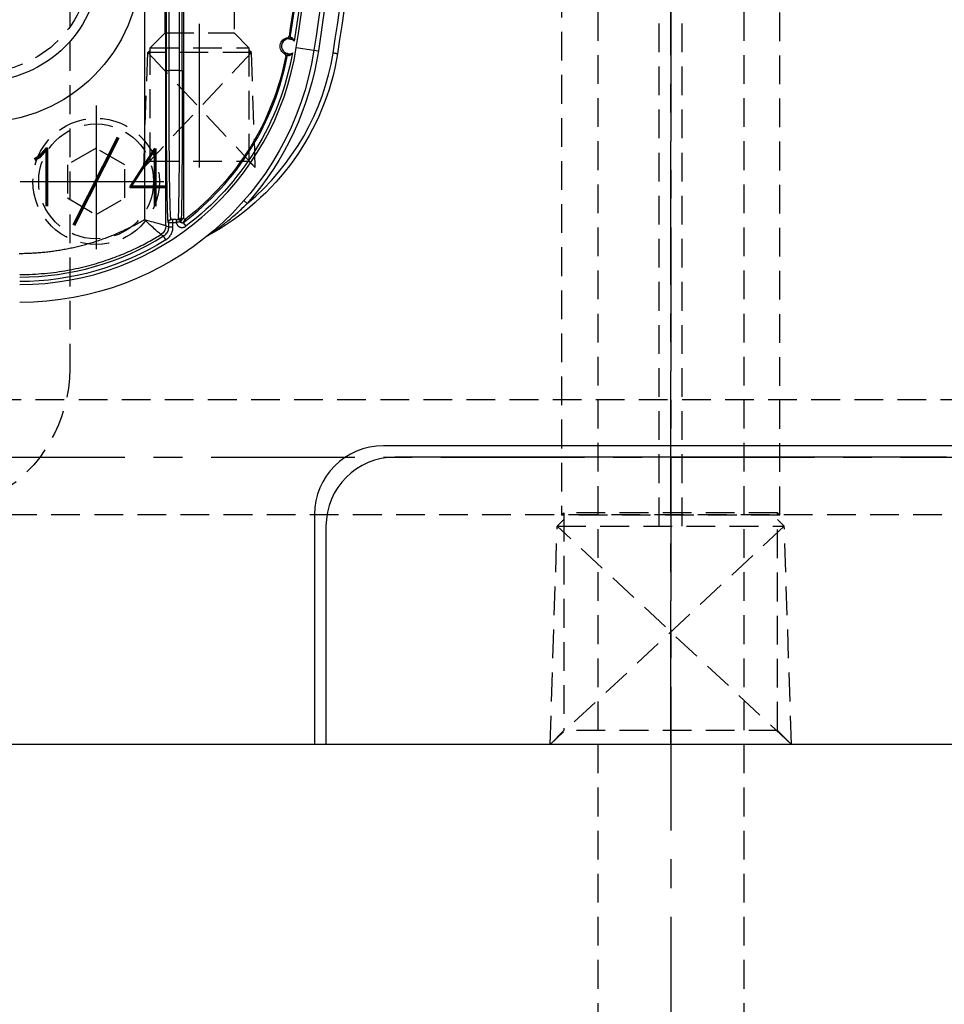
# Model space of a CAD drawing. Extents: x 2651 to 7771, y -1163 to 1075.
# Tile 294 of 490: x 5149 to 5229, y -35 to 51. Entities that reach past the tile are written whole.
import ezdxf
from ezdxf.enums import TextEntityAlignment as Align

# ---------------------------------------------------------------- set-up
doc = ezdxf.new("R2010")
doc.units = 0
doc.header["$LTSCALE"] = 10
for name, pattern in [('CENTER', [2, 1.25, -0.25, 0.25, -0.25]), ('CNSCEN', [17, 15, -1, 0, -1]), ('CNSHID', [4, 3, -1]), ('HIDDEN', [0.375, 0.25, -0.125])]:
    doc.linetypes.add(name, pattern=pattern)
doc.layers.get('0').update_dxf_attribs({"linetype": 'CONTINUOUS'})
doc.layers.get('Defpoints').update_dxf_attribs({"linetype": 'CONTINUOUS'})
for name, color, linetype in [('1', 7, 'CONTINUOUS'), ('9', 3, 'CONTINUOUS'), ('97', 7, 'CONTINUOUS'), ('CEN', 1, 'CENTER'), ('COOL', 150, 'HIDDEN'), ('DIM', 3, 'CONTINUOUS'), ('HIDDEN', 6, 'HIDDEN'), ('TEXT', 4, 'CONTINUOUS'), ('WL1-HL', 4, 'CNSHID'), ('WOR1-CL', 1, 'CNSCEN'), ('WOR1-DL', 7, 'CONTINUOUS')]:
    doc.layers.add(name, color=color, linetype=linetype)
doc.styles.add('china', font='txt')
doc.styles.get("Standard").update_dxf_attribs({"font": 'romans.shx'})
doc.dimstyles.new('MM& INCH5', dxfattribs={"dimtxt": 5, "dimasz": 2.5, "dimexe": 1, "dimexo": 0.5, "dimtad": 0, "dimrnd": 1.38778e-17, "dimzin": 9, "dimdsep": 46, "dimtxsty": 'Standard', "dimblk": 'CLOSED', "dimcen": 0, "dimclrd": 3, "dimclre": 3, "dimclrt": 3, "dimazin": 2, "dimtfac": 0.75, "dimtofl": 0, "dimtmove": 0, "dimatfit": 3, "dimfxl": 0, "dimtolj": 1, "dimarcsym": 0})

# ---------------------------------------------------------------- blocks, each defined once
blk = doc.blocks.new('DFSF')
at = {"layer": '1', "color": 252, "linetype": 'Continuous'}
for p, q in [((1248.699, 575.071), (1248.905, 574.741)), ((1247.215, 573.589), (1246.982, 573.9)), ((1248.088, 573.563), (1247.805, 573.563)), ((1247.805, 573.304), (1247.805, 573.563)), ((1248.088, 573.971), (1248.088, 573.563)), ((1248.088, 573.971), (1248.477, 573.971)), ((1248.477, 573.563), (1248.088, 573.563)), ((1248.088, 573.563), (1248.088, 573.304)), ((1248.477, 573.563), (1248.477, 573.971)), ((1248.52, 573.563), (1248.477, 573.563)), ((1248.7, 573.847), (1248.7, 529.453)), ((1250.561, 529.98), (1250.561, 573.333)), ((1241.62, 571.916), (1241.913, 571.66)), ((1247.278, 560.35), (1247.278, 542.875)), ((1247.537, 560.35), (1247.278, 560.35)), ((1247.537, 560.35), (1248.434, 560.35)), ((1247.537, 542.875), (1247.537, 560.35)), ((1248.434, 560.35), (1248.434, 542.875)), ((1248.693, 560.35), (1248.434, 560.35)), ((1248.693, 542.875), (1248.693, 560.35)), ((1235.822, 558.576), (1235.438, 558.635)), ((1237.358, 558.338), (1235.822, 558.576))]:
    blk.add_line(p, q, dxfattribs=at)
at = {"layer": '1', "color": 7, "linetype": 'Continuous'}
for p, q in [((1247.805, 573.304), (1248.088, 573.304)), ((1248.088, 573.304), (1248.218, 573.304)), ((1248.218, 573.304), (1248.261, 573.304)), ((1247.177, 529.912), (1247.177, 573.144))]:
    blk.add_line(p, q, dxfattribs=at)
at = {"layer": '1', "color": 7, "linetype": 'Continuous', "extrusion": (0, 0, -1)}
for centre, radius, start, end in [((-1261.426, 554.617), 25.908, 8.78794, 90), ((-1255.505, 555.327), 22.022, 9.31771, 61.72111), ((-1244.888, 575.062), 0.389, 231.03035, 241.72111), ((-1261.426, 554.617), 23.581, 10.89025, 52.18428), ((-1491.861, 518.994), 261.153, 351.21206, 8.78794), ((-1237.998, 558.239), 0.772, 116.19209, 262.33561), ((-1491.861, 518.994), 259.08, 351.21206, 8.78794), ((-1491.861, 518.994), 256.753, 5.9868, 8.59488)]:
    blk.add_arc(centre, radius, start, end, dxfattribs=at)
at = {"layer": '1', "color": 110, "linetype": 'Continuous'}
for centre, radius, start, end in [((1261.426, 554.617), 24.354, 90, 171.21206), ((1491.861, 518.994), 257.526, 171.21206, 180)]:
    blk.add_arc(centre, radius, start, end, dxfattribs=at)
at = {"layer": '1', "color": 252, "linetype": 'Continuous'}
for centre, radius, start, end in [((1261.426, 554.617), 24.354, 90, 171.21206), ((1261.426, 554.617), 23.701, 90, 121.89112), ((1261.426, 554.617), 23.704, 126.83605, 169.3511), ((1255.505, 555.327), 21.633, 129.929, 170.67755), ((1491.861, 518.994), 260.764, 171.21246, 188.78794), ((1491.861, 518.994), 257.526, 171.21206, 188.78794), ((1491.861, 518.994), 256.876, 171.38336, 174.06739)]:
    blk.add_arc(centre, radius, start, end, dxfattribs=at)
at = {"layer": '1', "color": 252, "linetype": 'Continuous', "extrusion": (0, 0, -1)}
for centre, radius, start, end in [((-1261.426, 554.617), 24.089, 58.10888, 90), ((-1261.426, 554.617), 24.093, 10.03326, 53.16395), ((-1261.426, 554.617), 26.297, 8.78794, 41.13397), ((-1491.861, 518.994), 259.469, 351.21206, 8.78794), ((-1491.861, 518.994), 257.265, 5.93261, 8.67217)]:
    blk.add_arc(centre, radius, start, end, dxfattribs=at)
at = {"layer": '1', "color": 7, "linetype": 'Continuous'}
for start, end in [(83.58202, 117.26991), (257.99133, 83.58202), (224.58694, 257.99133)]:
    blk.add_arc((1237.998, 558.239), 0.648, start, end, dxfattribs=at)
at = {"layer": '1', "color": 252, "linetype": 'Continuous', "extrusion": (0, 0, -1)}
for centre, major_axis, ratio, start_param, end_param in [((1249.607, 573.847), (-0.443, -0.791), 0.999888, 1.06101, 2.080582), ((1249.607, 573.847), (0.012, -0.907), 0.999673, 1.584377, 2.603914), ((1281.983, 554.617), (40.855, 0), 0.86603, 3.692689, 3.701952), ((1247.393, 560.35), (0, 13.213), 0.008727, 4.712389, 6.137451), ((1247.635, 573.423), (0.259, -0.015), 0.989363, 1.512039, 3.081568), ((1247.634, 573.563), (0, -0.259), 0.999922, 0, 1.265101), ((1247.673, 573.563), (0, 0.259), 0.999938, 3.141593, 4.512593), ((1248.218, 573.563), (0, 0.259), 0.999914, 1.570796, 3.141593), ((1248.261, 573.563), (0, 0.259), 0.999914, 1.570796, 3.141593), ((1238.257, 558.974), (0.065, -0.112), 0.999983, 0.861915, 2.279678), ((1238.012, 557.46), (-0.0975, -0.0853), 0.999984, 0.869298, 2.272295)]:
    blk.add_ellipse(centre, major_axis=major_axis, ratio=ratio, start_param=start_param, end_param=end_param, dxfattribs=at)
at = {"layer": '1', "color": 7, "linetype": 'Continuous', "extrusion": (0, 0, -1)}
for centre, major_axis, ratio, start_param, end_param in [((1247.652, 560.35), (0, 12.954), 0.008901, 4.712389, 6.137451), ((1238.085, 559.012), (0.014, 0.129), 0.659067, 3.147394, 4.763783), ((1237.837, 557.479), (0.027, 0.127), 0.659458, 4.670772, 6.277381)]:
    blk.add_ellipse(centre, major_axis=major_axis, ratio=ratio, start_param=start_param, end_param=end_param, dxfattribs=at)
at = {"layer": '1', "color": 252, "linetype": 'Continuous'}
for points, knots in [([(1261.426, 578.099), (1261.058, 578.094), (1260.334, 578.084), (1259.267, 578.006), (1258.239, 577.888), (1257.251, 577.731), (1256.304, 577.539), (1255.399, 577.317), (1254.537, 577.069), (1253.717, 576.8), (1252.94, 576.514), (1252.205, 576.214), (1251.511, 575.904), (1250.859, 575.587), (1250.247, 575.267), (1249.674, 574.947), (1249.309, 574.726), (1249.132, 574.619)], [0, 0, 0, 0, 0.085281, 0.167903, 0.247865, 0.325168, 0.399812, 0.471796, 0.541121, 0.607787, 0.671794, 0.733143, 0.791832, 0.847862, 0.901233, 0.951946, 1, 1, 1, 1]), ([(1248.699, 575.071), (1248.606, 575.012), (1248.521, 574.943), (1248.37, 574.785), (1248.304, 574.695), (1248.199, 574.505), (1248.157, 574.401), (1248.102, 574.189), (1248.088, 574.081), (1248.088, 573.971)], [0, 0, 0, 0, 0.25, 0.25, 0.5, 0.5, 0.75, 0.75, 1, 1, 1, 1]), ([(1248.477, 573.971), (1248.48, 574.031), (1248.488, 574.153), (1248.545, 574.33), (1248.635, 574.494), (1248.756, 574.636), (1248.856, 574.706), (1248.905, 574.741)], [0, 0, 0, 0, 0.195855, 0.397901, 0.602099, 0.804145, 1, 1, 1, 1]), ([(1249.132, 574.619), (1249.1, 574.636), (1249.067, 574.654), (1248.992, 574.694), (1248.948, 574.717), (1248.905, 574.741)], [0, 0, 0, 0, 0.42525, 0.42525, 1, 1, 1, 1]), ([(1249.132, 574.619), (1249.145, 574.619), (1249.337, 574.458), (1249.883, 573.97), (1250.227, 573.652), (1250.561, 573.333)], [0, 0, 0, 0, 0.5, 0.5, 1, 1, 1, 1]), ([(1247.805, 573.563), (1247.803, 573.574), (1247.8, 573.59), (1247.796, 573.607), (1247.793, 573.618), (1247.792, 573.623), (1247.784, 573.65), (1247.769, 573.692), (1247.749, 573.731), (1247.732, 573.76), (1247.726, 573.769), (1247.716, 573.783), (1247.713, 573.788), (1247.707, 573.797), (1247.69, 573.819), (1247.656, 573.856), (1247.623, 573.885), (1247.6, 573.902), (1247.596, 573.905), (1247.587, 573.912), (1247.573, 573.921), (1247.559, 573.93), (1247.53, 573.947), (1247.51, 573.956), (1247.479, 573.969), (1247.463, 573.975), (1247.447, 573.98), (1247.437, 573.983), (1247.431, 573.985), (1247.404, 573.992), (1247.361, 574.001), (1247.316, 574.004), (1247.289, 574.004), (1247.283, 574.004), (1247.272, 574.003), (1247.266, 574.003), (1247.249, 574.002), (1247.238, 574.001), (1247.205, 573.997), (1247.162, 573.988), (1247.119, 573.974), (1247.088, 573.962), (1247.078, 573.957), (1247.058, 573.948), (1247.038, 573.937), (1247.019, 573.926), (1247, 573.913), (1246.991, 573.907), (1246.982, 573.9)], [0, 0, 0, 0, 0.03125, 0.046875, 0.046875, 0.0625, 0.0625, 0.125, 0.1875, 0.1875, 0.21875, 0.21875, 0.234375, 0.234375, 0.25, 0.3125, 0.375, 0.375, 0.390625, 0.390625, 0.40625, 0.4375, 0.4375, 0.5, 0.5, 0.53125, 0.546875, 0.546875, 0.5625, 0.5625, 0.625, 0.6875, 0.6875, 0.703125, 0.703125, 0.71875, 0.71875, 0.75, 0.75, 0.8125, 0.875, 0.875, 0.90625, 0.90625, 0.9375, 0.96875, 0.96875, 1, 1, 1, 1]), ([(1248.261, 573.304), (1248.265, 573.298), (1248.272, 573.288), (1248.283, 573.21), (1248.293, 573.09), (1248.303, 572.929), (1248.312, 572.734), (1248.321, 572.51), (1248.329, 572.26), (1248.337, 571.989), (1248.344, 571.701), (1248.351, 571.4), (1248.358, 571.09), (1248.364, 570.775), (1248.369, 570.457), (1248.375, 570.14), (1248.379, 569.826), (1248.387, 569.269), (1248.397, 568.418), (1248.408, 567.206), (1248.418, 565.917), (1248.425, 564.569), (1248.43, 563.18), (1248.433, 561.769), (1248.434, 560.821), (1248.434, 560.35)], [0, 0, 0, 0, 0.0407, 0.080141, 0.118322, 0.155244, 0.190907, 0.225311, 0.258455, 0.29034, 0.320965, 0.350331, 0.378438, 0.405284, 0.430872, 0.4552, 0.478268, 0.500077, 0.57338, 0.646055, 0.718101, 0.789518, 0.860307, 0.930468, 1, 1, 1, 1]), ([(1248.7, 573.847), (1248.707, 573.845), (1248.72, 573.842), (1248.797, 573.822), (1248.914, 573.792), (1249.074, 573.749), (1249.341, 573.677), (1249.821, 573.54), (1250.29, 573.409), (1250.561, 573.333)], [0, 0, 0, 0, 0.09757, 0.196327, 0.296428, 0.398023, 0.501256, 0.711311, 1, 1, 1, 1])]:
    blk.add_open_spline(points, degree=3, knots=knots, dxfattribs=at)
at = {"layer": '1', "color": 7, "linetype": 'Continuous'}
blk.add_rational_spline([(1250.561, 573.333), (1253.893, 575.277), (1257.616, 576.284), (1261.473, 576.286)], [1, 0.976916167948, 0.976916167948, 1], degree=3, dxfattribs=at)
for points, knots in [([(1245.072, 574.72), (1245.067, 574.717), (1245.055, 574.709), (1245.007, 574.678), (1244.942, 574.634), (1244.852, 574.573), (1244.739, 574.495), (1244.602, 574.399), (1244.443, 574.286), (1244.261, 574.154), (1244.013, 573.971), (1243.69, 573.726), (1243.144, 573.292), (1242.436, 572.695), (1241.892, 572.176), (1241.62, 571.916)], [0, 0, 0, 0, 0.008727, 0.02198, 0.040923, 0.065933, 0.097159, 0.134672, 0.178503, 0.228665, 0.285158, 0.384084, 0.499623, 0.749811, 1, 1, 1, 1]), ([(1247.215, 573.589), (1247.219, 573.592), (1247.224, 573.595), (1247.233, 573.601), (1247.238, 573.603), (1247.253, 573.609), (1247.264, 573.612), (1247.276, 573.614), (1247.281, 573.615), (1247.285, 573.615), (1247.29, 573.615), (1247.296, 573.615), (1247.307, 573.615), (1247.318, 573.613), (1247.324, 573.611), (1247.329, 573.61), (1247.333, 573.608), (1247.338, 573.607), (1247.349, 573.603), (1247.358, 573.598), (1247.368, 573.59), (1247.372, 573.588), (1247.376, 573.585), (1247.382, 573.579), (1247.39, 573.572), (1247.395, 573.565), (1247.397, 573.561), (1247.4, 573.558), (1247.404, 573.552), (1247.409, 573.542), (1247.413, 573.532), (1247.417, 573.522), (1247.418, 573.517), (1247.419, 573.511)], [0, 0, 0, 0, 0.0625, 0.0625, 0.125, 0.125, 0.25, 0.25, 0.28125, 0.28125, 0.3125, 0.3125, 0.375, 0.4375, 0.4375, 0.46875, 0.46875, 0.5, 0.5, 0.625, 0.625, 0.65625, 0.65625, 0.6875, 0.75, 0.78125, 0.78125, 0.8125, 0.8125, 0.875, 0.9375, 0.9375, 1, 1, 1, 1]), ([(1247.387, 573.485), (1247.38, 573.46), (1247.38, 573.454), (1247.378, 573.44), (1247.378, 573.432), (1247.376, 573.423)], [0, 0, 0, 0, 0.75, 0.75, 1, 1, 1, 1]), ([(1247.419, 573.511), (1247.46, 573.518), (1247.468, 573.52), (1247.473, 573.52), (1247.478, 573.521), (1247.483, 573.522), (1247.5, 573.525), (1247.516, 573.527), (1247.542, 573.531), (1247.552, 573.532), (1247.566, 573.534), (1247.571, 573.535), (1247.581, 573.537), (1247.586, 573.537), (1247.613, 573.541), (1247.635, 573.544), (1247.664, 573.547), (1247.669, 573.548), (1247.681, 573.549), (1247.687, 573.55), (1247.705, 573.552), (1247.718, 573.553), (1247.754, 573.557), (1247.779, 573.56), (1247.805, 573.563)], [0, 0, 0, 0, 0.3125, 0.34375, 0.34375, 0.375, 0.375, 0.5, 0.5, 0.5625, 0.5625, 0.59375, 0.59375, 0.625, 0.625, 0.75, 0.75, 0.78125, 0.78125, 0.8125, 0.8125, 0.875, 0.875, 1, 1, 1, 1]), ([(1247.635, 573.166), (1247.636, 573.178), (1247.637, 573.199), (1247.636, 573.227), (1247.635, 573.243), (1247.633, 573.257), (1247.633, 573.263), (1247.632, 573.275), (1247.631, 573.285), (1247.631, 573.296), (1247.629, 573.302), (1247.634, 573.304)], [0, 0, 0, 0, 0.125, 0.25, 0.375, 0.375, 0.5, 0.5, 0.625, 0.75, 1, 1, 1, 1]), ([(1247.805, 573.304), (1247.796, 573.304), (1247.788, 573.304), (1247.774, 573.304), (1247.769, 573.304), (1247.764, 573.304), (1247.76, 573.304), (1247.743, 573.304), (1247.75, 573.304), (1247.725, 573.304), (1247.741, 573.304), (1247.715, 573.304), (1247.732, 573.304), (1247.702, 573.304), (1247.722, 573.304), (1247.689, 573.304), (1247.713, 573.304), (1247.683, 573.304), (1247.703, 573.304), (1247.676, 573.304), (1247.694, 573.304), (1247.672, 573.304), (1247.685, 573.304), (1247.669, 573.304), (1247.675, 573.304)], [0, 0, 0, 0, 0.125, 0.125, 0.1875, 0.1875, 0.25, 0.25, 0.375, 0.375, 0.4375, 0.4375, 0.5, 0.5, 0.625, 0.625, 0.6875, 0.6875, 0.75, 0.8125, 0.8125, 0.875, 0.875, 1, 1, 1, 1]), ([(1247.177, 573.144), (1247.177, 573.15), (1247.176, 573.162), (1247.173, 573.174), (1247.171, 573.182), (1247.17, 573.186), (1247.168, 573.191), (1247.164, 573.2), (1247.16, 573.208), (1247.156, 573.214), (1247.153, 573.218), (1247.15, 573.222), (1247.148, 573.226), (1247.143, 573.232), (1247.134, 573.241), (1247.125, 573.248), (1247.118, 573.253), (1247.114, 573.255), (1247.109, 573.258), (1247.101, 573.262), (1247.093, 573.265), (1247.085, 573.268), (1247.081, 573.269), (1247.076, 573.27), (1247.072, 573.271), (1247.064, 573.273), (1247.052, 573.274), (1247.04, 573.274), (1247.032, 573.273), (1247.027, 573.272), (1247.022, 573.271), (1247.013, 573.269), (1247.005, 573.267), (1246.993, 573.262), (1246.988, 573.26), (1246.977, 573.254), (1246.972, 573.25), (1246.968, 573.246)], [0, 0, 0, 0, 0.0625, 0.125, 0.125, 0.15625, 0.15625, 0.1875, 0.25, 0.25, 0.28125, 0.28125, 0.3125, 0.3125, 0.375, 0.4375, 0.4375, 0.46875, 0.46875, 0.5, 0.5625, 0.5625, 0.59375, 0.59375, 0.625, 0.625, 0.6875, 0.75, 0.75, 0.78125, 0.78125, 0.8125, 0.875, 0.875, 0.9375, 0.9375, 1, 1, 1, 1]), ([(1233.773, 558.892), (1233.778, 558.892), (1233.782, 558.891), (1233.795, 558.889), (1233.81, 558.887), (1233.831, 558.883), (1233.858, 558.879), (1233.885, 558.875), (1233.918, 558.869), (1233.954, 558.864), (1233.991, 558.858), (1234.031, 558.851), (1234.073, 558.845), (1234.088, 558.842), (1234.102, 558.84), (1234.117, 558.838), (1234.13, 558.835), (1234.144, 558.833), (1234.158, 558.831)], [0, 0, 0, 0, 0.214843, 0.214843, 0.214843, 0.429686, 0.429686, 0.429686, 0.64453, 0.64453, 0.64453, 0.859376, 0.859376, 0.859376, 0.93205, 0.93205, 0.93205, 1, 1, 1, 1]), ([(1238.003, 559.027), (1237.998, 559.028), (1237.993, 559.028), (1237.988, 559.027), (1237.984, 559.027), (1237.975, 559.026), (1237.968, 559.025), (1237.955, 559.021), (1237.948, 559.018), (1237.938, 559.015), (1237.933, 559.013), (1237.927, 559.01), (1237.923, 559.008), (1237.906, 559), (1237.893, 558.992), (1237.873, 558.979), (1237.863, 558.972), (1237.853, 558.965), (1237.847, 558.96), (1237.843, 558.957), (1237.827, 558.945), (1237.815, 558.934), (1237.791, 558.913), (1237.779, 558.901), (1237.756, 558.878), (1237.745, 558.866), (1237.728, 558.847), (1237.723, 558.841), (1237.716, 558.832), (1237.713, 558.828), (1237.71, 558.825), (1237.707, 558.821), (1237.704, 558.818), (1237.701, 558.814)], [0, 0, 0, 0, 0.03125, 0.03125, 0.0625, 0.0625, 0.125, 0.125, 0.1875, 0.1875, 0.21875, 0.21875, 0.25, 0.25, 0.375, 0.375, 0.4375, 0.46875, 0.46875, 0.5, 0.5, 0.625, 0.625, 0.75, 0.75, 0.875, 0.875, 0.9375, 0.9375, 0.96875, 0.984375, 0.984375, 1, 1, 1, 1]), ([(1238.13, 558.997), (1238.125, 558.998), (1238.121, 559.001), (1238.117, 559.002), (1238.112, 559.004), (1238.108, 559.005), (1238.104, 559.007), (1238.099, 559.008), (1238.095, 559.01), (1238.079, 559.014), (1238.064, 559.018), (1238.058, 559.019), (1238.053, 559.02), (1238.049, 559.021), (1238.044, 559.022), (1238.039, 559.023), (1238.026, 559.025), (1238.012, 559.026), (1238.001, 559.027)], [0, 0, 0, 0, 0.125, 0.25, 0.375, 0.375, 0.4375, 0.4375, 0.5, 0.625, 0.75, 0.75, 0.78125, 0.78125, 0.8125, 0.8125, 0.875, 1, 1, 1, 1]), ([(1238.071, 558.883), (1238.083, 558.881), (1238.094, 558.88), (1238.11, 558.877), (1238.115, 558.876), (1238.125, 558.875), (1238.13, 558.874), (1238.143, 558.871), (1238.16, 558.867), (1238.173, 558.864), (1238.178, 558.86), (1238.184, 558.863), (1238.187, 558.858), (1238.193, 558.86), (1238.196, 558.856), (1238.209, 558.858), (1238.205, 558.851), (1238.219, 558.853), (1238.214, 558.851)], [0, 0, 0, 0, 0.125, 0.125, 0.1875, 0.1875, 0.25, 0.25, 0.375, 0.5, 0.5, 0.5625, 0.5625, 0.625, 0.625, 0.75, 0.875, 1, 1, 1, 1]), ([(1238.269, 559.073), (1238.268, 559.066), (1238.266, 559.052), (1238.267, 559.038), (1238.268, 559.028), (1238.269, 559.023), (1238.271, 559.017), (1238.273, 559.007), (1238.277, 558.997), (1238.282, 558.988), (1238.284, 558.984), (1238.287, 558.978), (1238.293, 558.969), (1238.3, 558.961), (1238.307, 558.954), (1238.311, 558.951), (1238.315, 558.947), (1238.324, 558.94), (1238.333, 558.935), (1238.339, 558.932)], [0, 0, 0, 0, 0.125, 0.25, 0.25, 0.3125, 0.3125, 0.375, 0.5, 0.5, 0.5625, 0.5625, 0.625, 0.75, 0.75, 0.8125, 0.8125, 0.875, 1, 1, 1, 1]), ([(1237.537, 557.784), (1237.547, 557.757), (1237.552, 557.746), (1237.558, 557.731), (1237.562, 557.723), (1237.569, 557.708), (1237.572, 557.701), (1237.583, 557.679), (1237.59, 557.665), (1237.606, 557.636), (1237.615, 557.623), (1237.628, 557.603), (1237.633, 557.596), (1237.639, 557.587), (1237.642, 557.583), (1237.647, 557.577), (1237.649, 557.573), (1237.662, 557.558), (1237.672, 557.547), (1237.688, 557.531), (1237.693, 557.526), (1237.702, 557.519), (1237.705, 557.516), (1237.71, 557.513), (1237.714, 557.51), (1237.722, 557.504), (1237.731, 557.499), (1237.739, 557.496), (1237.744, 557.494), (1237.748, 557.493), (1237.753, 557.492)], [0, 0, 0, 0, 0.125, 0.125, 0.1875, 0.1875, 0.25, 0.25, 0.375, 0.375, 0.5, 0.5, 0.5625, 0.5625, 0.59375, 0.59375, 0.625, 0.625, 0.75, 0.75, 0.8125, 0.8125, 0.84375, 0.84375, 0.875, 0.875, 0.9375, 0.96875, 0.96875, 1, 1, 1, 1]), ([(1237.752, 557.492), (1237.762, 557.489), (1237.772, 557.487), (1237.785, 557.485), (1237.79, 557.484), (1237.795, 557.484), (1237.8, 557.483), (1237.804, 557.483), (1237.813, 557.481), (1237.83, 557.48), (1237.842, 557.48), (1237.847, 557.48), (1237.852, 557.479), (1237.856, 557.479), (1237.861, 557.479), (1237.866, 557.479), (1237.871, 557.48), (1237.875, 557.48), (1237.88, 557.482), (1237.884, 557.48)], [0, 0, 0, 0, 0.125, 0.125, 0.1875, 0.1875, 0.21875, 0.21875, 0.25, 0.375, 0.5, 0.5, 0.5625, 0.5625, 0.625, 0.625, 0.75, 0.875, 1, 1, 1, 1]), ([(1238.009, 557.591), (1238.004, 557.591), (1237.999, 557.59), (1237.995, 557.59), (1237.99, 557.59), (1237.985, 557.591), (1237.981, 557.591), (1237.976, 557.591), (1237.971, 557.591), (1237.953, 557.592), (1237.936, 557.594), (1237.923, 557.596), (1237.918, 557.596), (1237.908, 557.598), (1237.893, 557.6), (1237.876, 557.603), (1237.864, 557.606)], [0, 0, 0, 0, 0.125, 0.25, 0.375, 0.375, 0.4375, 0.4375, 0.5, 0.625, 0.75, 0.75, 0.8125, 0.8125, 0.875, 1, 1, 1, 1]), ([(1238.101, 557.474), (1238.094, 557.473), (1238.081, 557.47), (1238.068, 557.465), (1238.059, 557.461), (1238.055, 557.458), (1238.05, 557.455), (1238.041, 557.45), (1238.033, 557.443), (1238.026, 557.436), (1238.023, 557.433), (1238.018, 557.428), (1238.012, 557.42), (1238.007, 557.411), (1238.002, 557.402), (1238, 557.398), (1237.998, 557.392), (1237.994, 557.382), (1237.992, 557.372), (1237.991, 557.365)], [0, 0, 0, 0, 0.125, 0.25, 0.25, 0.3125, 0.3125, 0.375, 0.5, 0.5, 0.5625, 0.5625, 0.625, 0.75, 0.75, 0.8125, 0.8125, 0.875, 1, 1, 1, 1])]:
    blk.add_open_spline(points, degree=3, knots=knots, dxfattribs=at)
for points in [[(1249.132, 574.619), (1249.132, 574.619), (1249.132, 574.619), (1249.132, 574.619)], [(1247.419, 573.511), (1247.409, 573.502), (1247.398, 573.494), (1247.387, 573.485)], [(1248.7, 573.847), (1248.7, 573.847), (1248.7, 573.847), (1248.7, 573.847)]]:
    blk.add_open_spline(points, degree=3, dxfattribs=at)
at = {"layer": '1', "color": 252, "linetype": 'Continuous'}
for points in [[(1247.215, 573.589), (1247.132, 573.476), (1247.05, 573.362), (1246.968, 573.246)], [(1248.477, 573.971), (1248.551, 573.93), (1248.626, 573.888), (1248.7, 573.847)], [(1238.269, 559.073), (1238.246, 559.061), (1238.2, 559.037), (1238.153, 559.011), (1238.13, 558.998)], [(1238.214, 558.852), (1238.256, 558.88), (1238.297, 558.907), (1238.339, 558.932)], [(1237.884, 557.48), (1237.902, 557.46), (1237.937, 557.42), (1237.973, 557.383), (1237.991, 557.365)], [(1238.101, 557.474), (1238.07, 557.511), (1238.039, 557.549), (1238.01, 557.59)]]:
    blk.add_open_spline(points, degree=3, dxfattribs=at)
blk.add_rational_spline([(1248.693, 560.35), (1248.693, 568.09), (1248.622, 573.563), (1248.52, 573.563)], [1, 0.804737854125, 0.804737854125, 1], degree=3, dxfattribs=at)
blk = doc.blocks.new('*X8')
at = {"color": 0}
for p, q in [((745.423, 286.51), (747.026, 288.113)), ((745.479, 285.86), (747.676, 288.057)), ((769.614, 286.66), (771.046, 288.092)), ((769.624, 285.963), (771.743, 288.082)), ((745.698, 285.371), (748.165, 287.838)), ((746.025, 284.992), (748.544, 287.51)), ((746.455, 284.714), (748.822, 287.081)), ((769.819, 285.451), (772.255, 287.887)), ((770.129, 285.053), (772.653, 287.577)), ((770.539, 284.757), (772.949, 287.167)), ((747.01, 284.562), (748.974, 286.526)), ((771.067, 284.578), (773.128, 286.639)), ((747.817, 284.662), (748.874, 285.719)), ((771.802, 284.605), (773.101, 285.904))]:
    blk.add_line(p, q, dxfattribs=at)
blk = doc.blocks.new('117')
at = {"layer": 'WL1-HL'}
for centre, radius in [((254.95, 1693.104), 13.87), ((254.95, 1693.104), 10.3), ((242.865, 1693.104), 1.785), ((267.035, 1693.104), 1.785)]:
    blk.add_circle(centre, radius, dxfattribs=at)
at = {"layer": 'WOR1-CL'}
for p, q in [((254.95, 1707.474), (254.95, 1678.734)), ((269.32, 1693.104), (240.58, 1693.104))]:
    blk.add_line(p, q, dxfattribs=at)
at = {"layer": 'WL1-HL'}
blk.add_blockref('*X8', (-504.334, 1406.767), dxfattribs=at)
at = {"layer": '9', "style": 'china'}
blk.add_text('2-117', height=2, dxfattribs=at).set_placement((251.365, 1693.722))
at = {"layer": 'WOR1-DL', "style": 'china', "oblique": 20}
blk.add_text('ARRK', height=0.8, dxfattribs=at).set_placement((256.305, 1696.027))
blk = doc.blocks.new('*D71')
at = {"layer": 'Defpoints', "color": 0}
for p in [(5205.684, 387.642), (5480.685, 55.642), (5500.003, 55.642)]:
    blk.add_point(p, dxfattribs=at)
at = {"layer": 'DIM', "color": 3, "lineweight": -2}
blk.add_line((5481.185, 55.642), (5500.003, 55.642), dxfattribs=at)
at = {"layer": 'DIM', "color": 3, "insert": (5525.747, 55.642), "char_height": 5, "attachment_point": 5}
blk.add_mtext('\\A1;332 [13.071]', dxfattribs=at)
blk = doc.blocks.new('_Closed')
at = {"color": 0, "linetype": 'ByBlock', "lineweight": -2}
for p, q in [((-1, 0.167), (0, 0)), ((-1, 0.167), (-1, -0.167)), ((0, 0), (-1, -0.167)), ((0, 0), (-1, 0))]:
    blk.add_line(p, q, dxfattribs=at)
blk = doc.blocks.new('*D72')
at = {"layer": 'Defpoints', "color": 0}
for p in [(5205.684, 387.642), (5480.684, 12.642), (5500.003, 12.642)]:
    blk.add_point(p, dxfattribs=at)
at = {"layer": 'DIM', "color": 3, "lineweight": -2}
blk.add_line((5481.184, 12.642), (5500.003, 12.642), dxfattribs=at)
at = {"layer": 'DIM', "color": 3, "insert": (5525.747, 12.642), "char_height": 5, "attachment_point": 5}
blk.add_mtext('\\A1;375 [14.764]', dxfattribs=at)
blk = doc.blocks.new('*D73')
at = {"layer": 'Defpoints', "color": 0}
for p in [(5205.684, 387.642), (5415.212, -22.358), (5500.003, -22.358)]:
    blk.add_point(p, dxfattribs=at)
at = {"layer": 'DIM', "color": 3, "lineweight": -2}
blk.add_line((5415.712, -22.358), (5500.003, -22.358), dxfattribs=at)
at = {"layer": 'DIM', "color": 3, "insert": (5525.747, -22.358), "char_height": 5, "attachment_point": 5}
blk.add_mtext('\\A1;410 [16.142]', dxfattribs=at)
blk = doc.blocks.new('*D74')
at = {"layer": 'Defpoints', "color": 0}
for p in [(5205.684, 387.642), (5429.204, -84.358), (5500.003, -84.358)]:
    blk.add_point(p, dxfattribs=at)
at = {"layer": 'DIM', "color": 3, "lineweight": -2}
blk.add_line((5429.704, -84.358), (5500.003, -84.358), dxfattribs=at)
at = {"layer": 'DIM', "color": 3, "insert": (5525.747, -84.358), "char_height": 5, "attachment_point": 5}
blk.add_mtext('\\A1;472 [18.583]', dxfattribs=at)
blk = doc.blocks.new('*D75')
at = {"layer": 'Defpoints', "color": 0}
for p in [(5205.684, 387.642), (5478.684, -137.358), (5500.003, -137.358)]:
    blk.add_point(p, dxfattribs=at)
at = {"layer": 'DIM', "color": 3, "lineweight": -2}
blk.add_line((5479.184, -137.358), (5500.003, -137.358), dxfattribs=at)
at = {"layer": 'DIM', "color": 3, "insert": (5525.747, -137.358), "char_height": 5, "attachment_point": 5}
blk.add_mtext('\\A1;525 [20.669]', dxfattribs=at)
blk = doc.blocks.new('*D79')
at = {"layer": 'Defpoints', "color": 0}
for p in [(5205.684, 387.642), (5325.684, -12.358), (5500.003, -12.358)]:
    blk.add_point(p, dxfattribs=at)
at = {"layer": 'DIM', "color": 3, "lineweight": -2}
blk.add_line((5326.184, -12.358), (5500.003, -12.358), dxfattribs=at)
at = {"layer": 'DIM', "color": 3, "insert": (5525.747, -12.358), "char_height": 5, "attachment_point": 5}
blk.add_mtext('\\A1;400 [15.748]', dxfattribs=at)
blk = doc.blocks.new('*D80')
at = {"layer": 'Defpoints', "color": 0}
for p in [(5205.684, 387.642), (5402.684, -110.878), (5402.684, -149.784)]:
    blk.add_point(p, dxfattribs=at)
at = {"layer": 'DIM', "color": 3, "lineweight": -2}
blk.add_line((5402.684, -111.378), (5402.684, -149.784), dxfattribs=at)
at = {"layer": 'DIM', "color": 3, "insert": (5402.684, -172.79), "char_height": 5, "attachment_point": 5, "rotation": 90}
blk.add_mtext('\\A1;197 [7.756]', dxfattribs=at)
blk = doc.blocks.new('*D81')
at = {"layer": 'Defpoints', "color": 0}
for p in [(5205.684, 387.642), (5335.684, -75.038), (5335.684, -149.784)]:
    blk.add_point(p, dxfattribs=at)
at = {"layer": 'DIM', "color": 3, "lineweight": -2}
blk.add_line((5335.684, -75.538), (5335.684, -149.784), dxfattribs=at)
at = {"layer": 'DIM', "color": 3, "insert": (5335.684, -172.79), "char_height": 5, "attachment_point": 5, "rotation": 90}
blk.add_mtext('\\A1;130 [5.118]', dxfattribs=at)
blk = doc.blocks.new('*D82')
at = {"layer": 'Defpoints', "color": 0}
for p in [(5205.684, 387.642), (5075.684, -70.038), (5075.684, -149.784)]:
    blk.add_point(p, dxfattribs=at)
at = {"layer": 'DIM', "color": 3, "lineweight": -2}
blk.add_line((5075.684, -70.538), (5075.684, -149.784), dxfattribs=at)
at = {"layer": 'DIM', "color": 3, "insert": (5075.684, -172.79), "char_height": 5, "attachment_point": 5, "rotation": 90}
blk.add_mtext('\\A1;130 [5.118]', dxfattribs=at)
blk = doc.blocks.new('*D83')
at = {"layer": 'Defpoints', "color": 0}
for p in [(5205.684, 387.642), (5008.684, -108.878), (5008.684, -149.784)]:
    blk.add_point(p, dxfattribs=at)
at = {"layer": 'DIM', "color": 3, "lineweight": -2}
blk.add_line((5008.684, -109.378), (5008.684, -149.784), dxfattribs=at)
at = {"layer": 'DIM', "color": 3, "insert": (5008.684, -172.79), "char_height": 5, "attachment_point": 5, "rotation": 90}
blk.add_mtext('\\A1;197 [7.756]', dxfattribs=at)
blk = doc.blocks.new('*D84')
at = {"layer": 'Defpoints', "color": 0}
for p in [(5205.684, 387.642), (5358.364, -52.358), (5500.003, -52.358)]:
    blk.add_point(p, dxfattribs=at)
at = {"layer": 'DIM', "color": 3, "lineweight": -2}
blk.add_line((5358.864, -52.358), (5500.003, -52.358), dxfattribs=at)
at = {"layer": 'DIM', "color": 3, "insert": (5525.747, -52.358), "char_height": 5, "attachment_point": 5}
blk.add_mtext('\\A1;440 [17.323]', dxfattribs=at)
blk = doc.blocks.new('*D101')
at = {"layer": 'Defpoints', "color": 0}
for p in [(5205.684, 387.642), (4911.365, 55.642), (4930.684, 55.642)]:
    blk.add_point(p, dxfattribs=at)
at = {"layer": 'DIM', "color": 3, "lineweight": -2}
blk.add_line((4930.184, 55.642), (4911.365, 55.642), dxfattribs=at)
at = {"layer": 'DIM', "color": 3, "insert": (4885.621, 55.642), "char_height": 5, "attachment_point": 5}
blk.add_mtext('\\A1;332 [13.071]', dxfattribs=at)
blk = doc.blocks.new('*D102')
at = {"layer": 'Defpoints', "color": 0}
for p in [(5205.684, 387.642), (4911.365, 12.642), (4930.684, 12.642)]:
    blk.add_point(p, dxfattribs=at)
at = {"layer": 'DIM', "color": 3, "lineweight": -2}
blk.add_line((4930.184, 12.642), (4911.365, 12.642), dxfattribs=at)
at = {"layer": 'DIM', "color": 3, "insert": (4885.621, 12.642), "char_height": 5, "attachment_point": 5}
blk.add_mtext('\\A1;375 [14.764]', dxfattribs=at)
blk = doc.blocks.new('*D103')
at = {"layer": 'Defpoints', "color": 0}
for p in [(5205.684, 387.642), (4911.365, -22.358), (4996.156, -22.358)]:
    blk.add_point(p, dxfattribs=at)
at = {"layer": 'DIM', "color": 3, "lineweight": -2}
blk.add_line((4995.656, -22.358), (4911.365, -22.358), dxfattribs=at)
at = {"layer": 'DIM', "color": 3, "insert": (4885.621, -22.358), "char_height": 5, "attachment_point": 5}
blk.add_mtext('\\A1;410 [16.142]', dxfattribs=at)
blk = doc.blocks.new('*D106')
at = {"layer": 'Defpoints', "color": 0}
for p in [(5205.684, 387.642), (4902.515, -82.358), (4982.164, -82.358)]:
    blk.add_point(p, dxfattribs=at)
at = {"layer": 'DIM', "color": 3, "lineweight": -2}
blk.add_line((4981.664, -82.358), (4902.515, -82.358), dxfattribs=at)
at = {"layer": 'DIM', "color": 3, "insert": (4876.771, -82.358), "char_height": 5, "attachment_point": 5}
blk.add_mtext('\\A1;470 [18.504]', dxfattribs=at)
blk = doc.blocks.new('*D107')
at = {"layer": 'Defpoints', "color": 0}
for p in [(5205.684, 387.642), (4911.365, -47.358), (5053.004, -47.358)]:
    blk.add_point(p, dxfattribs=at)
at = {"layer": 'DIM', "color": 3, "lineweight": -2}
blk.add_line((5052.504, -47.358), (4911.365, -47.358), dxfattribs=at)
at = {"layer": 'DIM', "color": 3, "insert": (4885.621, -47.358), "char_height": 5, "attachment_point": 5}
blk.add_mtext('\\A1;435 [17.126]', dxfattribs=at)
blk = doc.blocks.new('*U283', base_point=(2007.522, 2480.285))
for p, q in [((2007.522, 2483.172), (2005.022, 2481.729)), ((2010.022, 2481.729), (2007.522, 2483.172)), ((2005.022, 2481.729), (2005.022, 2478.842)), ((2010.022, 2478.842), (2010.022, 2481.729)), ((2005.022, 2478.842), (2007.522, 2477.398)), ((2007.522, 2477.398), (2010.022, 2478.842))]:
    blk.add_line(p, q)
for radius in [5.5, 5]:
    blk.add_circle((2007.522, 2480.285), radius)
at = {"layer": 'CEN'}
for p, q in [((2007.522, 2486.885), (2007.522, 2473.685)), ((2000.922, 2480.285), (2014.122, 2480.285))]:
    blk.add_line(p, q, dxfattribs=at)
blk = doc.blocks.new('*D300')
at = {"layer": 'Defpoints', "color": 0}
for p in [(5205.684, 387.642), (5095.684, -137.358), (5095.684, -149.784)]:
    blk.add_point(p, dxfattribs=at)
at = {"layer": 'DIM', "color": 3, "lineweight": -2}
blk.add_line((5095.684, -137.858), (5095.684, -149.784), dxfattribs=at)
at = {"layer": 'DIM', "color": 3, "insert": (5095.684, -172.79), "char_height": 5, "attachment_point": 5, "rotation": 90}
blk.add_mtext('\\A1;110 [4.331]', dxfattribs=at)
blk = doc.blocks.new('*D301')
at = {"layer": 'Defpoints', "color": 0}
for p in [(5205.684, 387.642), (5315.684, -137.358), (5315.684, -149.784)]:
    blk.add_point(p, dxfattribs=at)
at = {"layer": 'DIM', "color": 3, "lineweight": -2}
blk.add_line((5315.684, -137.858), (5315.684, -149.784), dxfattribs=at)
at = {"layer": 'DIM', "color": 3, "insert": (5315.684, -172.79), "char_height": 5, "attachment_point": 5, "rotation": 90}
blk.add_mtext('\\A1;110 [4.331]', dxfattribs=at)
blk = doc.blocks.new('A$C069B29F4')
at = {"layer": '97', "color": 2, "linetype": 'HIDDEN'}
for p, q in [((-52.3, -323.883), (-52.3, -367.3)), ((-6.35, -336.261), (-6.35, -525)), ((6.35, -336.261), (6.35, -525))]:
    blk.add_line(p, q, dxfattribs=at)
at = {"layer": '97', "color": 2, "linetype": 'HIDDEN', "extrusion": (0, 0, -1)}
blk.add_arc((65, -367.3), 12.7, 180, 240, dxfattribs=at)

msp = doc.modelspace()

# ---------------------------------------------------------------- linework, layer by layer
for p, q in [((5230.684, 13.642), (5180.684, 13.642)), ((5229.684, 12.642), (5181.684, 12.642)), ((5174.684, 7.642), (5174.684, -12.358)), ((5175.684, 6.642), (5175.684, -12.358)), ((5305.684, -12.358), (5105.684, -12.358))]:
    msp.add_line(p, q)
for centre in [(5180.684, 7.642), (5181.684, 6.642)]:
    msp.add_arc(centre, 6, 90, 180)
at = {"layer": 'CEN', "color": 2}
msp.add_line((5205.684, 912.642), (5205.684, -137.358), dxfattribs=at)
at = {"layer": 'COOL', "color": 1, "linetype": 'CENTER'}
for p, q in [((5164.684, 37.857), (5164.684, 125.374)), ((5205.684, -12.358), (5205.684, 62.642)), ((5085.684, 12.642), (5309.55, 12.642))]:
    msp.add_line(p, q, dxfattribs=at)
at = {"layer": 'COOL'}
for p, q in [((5204.684, 6.642), (5204.684, 50.642)), ((5206.684, 6.642), (5206.684, 50.642))]:
    msp.add_line(p, q, dxfattribs=at)
for points in [[(5161.684, 49.575), (5161.684, 123.642), (5164.684, 125.374), (5167.684, 123.642), (5167.684, 49.575)], [(5215.184, 7.602), (5215.184, 57.157), (5205.684, 62.642), (5196.184, 57.157), (5196.184, 7.602)], [(5160.384, 48.275), (5161.684, 49.575), (5167.684, 49.575), (5168.984, 48.275)], [(5159.834, 37.857), (5160.175, 47.857), (5160.384, 48.066)], [(5160.384, 38.407), (5160.384, 48.275), (5168.984, 48.275), (5168.984, 38.407)], [(5169.534, 37.857), (5169.193, 47.857), (5168.984, 48.066)], [(5159.834, 37.857), (5169.193, 47.857), (5160.175, 47.857), (5169.534, 37.857)], [(5159.834, 37.857), (5160.384, 38.407), (5168.984, 38.407), (5169.534, 37.857)], [(5099.278, 7.642), (5306.663, 7.642), (5309.55, 12.642), (5306.663, 17.642), (5099.278, 17.642)], [(5214.984, 7.802), (5215.184, 7.602), (5196.184, 7.602), (5196.384, 7.802)], [(5214.984, -11.158), (5214.984, 7.802), (5196.384, 7.802), (5196.384, -11.158)], [(5195.184, -12.358), (5195.804, 6.642), (5196.384, 7.222)], [(5216.184, -12.358), (5215.564, 6.642), (5214.984, 7.222)], [(5216.184, -12.358), (5195.804, 6.642), (5215.564, 6.642), (5195.184, -12.358)], [(5216.184, -12.358), (5214.984, -11.158), (5196.384, -11.158), (5195.184, -12.358)]]:
    msp.add_lwpolyline(points, dxfattribs=at)
msp.add_circle((5145.684, 55.642), 9.5, dxfattribs=at)

# ---------------------------------------------------------------- block references
msp.add_blockref('117', (4890.734, -1637.462), dxfattribs=at)
at = {"layer": 'DIM'}
msp.add_blockref('A$C069B29F4', (5205.684, 387.642), dxfattribs=at)
at = {"layer": 'DIM', "rotation": 180}
msp.add_blockref('DFSF', (6410.458, 606.636), dxfattribs=at)
at = {"layer": 'HIDDEN'}
msp.add_blockref('*U283', (5155.684, 36.642), dxfattribs=at)

# ---------------------------------------------------------------- texts
at = {"layer": 'TEXT'}
msp.add_text('1/4', height=5, dxfattribs=at).set_placement((5155.684, 36.642), align=Align.MIDDLE)

# ---------------------------------------------------------------- dimensions: what is measured, and where the dimension line sits
at = {"layer": 'DIM'}
for feature_location, offset, dtype, picture, middle in [((4982.164, -82.358), (-79.649, 0), 0, '*D106', (4876.771, -82.358)), ((4996.156, -22.358), (-84.791, 0), 0, '*D103', (4885.621, -22.358)), ((5053.004, -47.358), (-141.639, 0), 0, '*D107', (4885.621, -47.358)), ((4930.684, 55.642), (-19.319, 0), 0, '*D101', (4885.621, 55.642)), ((4930.684, 12.642), (-19.319, 0), 0, '*D102', (4885.621, 12.642)), ((5008.684, -108.878), (0, -40.906), 1, '*D83', (5008.684, -172.79)), ((5075.684, -70.038), (0, -79.746), 1, '*D82', (5075.684, -172.79)), ((5095.684, -137.358), (0, -12.426), 1, '*D300', (5095.684, -172.79)), ((5480.685, 55.642), (19.319, 0), 0, '*D71', (5525.747, 55.642)), ((5480.684, 12.642), (19.319, 0), 0, '*D72', (5525.747, 12.642)), ((5415.212, -22.358), (84.791, 0), 0, '*D73', (5525.747, -22.358)), ((5429.204, -84.358), (70.799, 0), 0, '*D74', (5525.747, -84.358)), ((5478.684, -137.358), (21.319, 0), 0, '*D75', (5525.747, -137.358)), ((5325.684, -12.358), (174.319, 0), 0, '*D79', (5525.747, -12.358)), ((5402.684, -110.878), (0, -38.906), 1, '*D80', (5402.684, -172.79)), ((5335.684, -75.038), (0, -74.746), 1, '*D81', (5335.684, -172.79)), ((5358.364, -52.358), (141.639, 0), 0, '*D84', (5525.747, -52.358)), ((5315.684, -137.358), (0, -12.426), 1, '*D301', (5315.684, -172.79))]:
    dim = msp.add_ordinate_dim(feature_location=feature_location, offset=offset, dtype=dtype, origin=(5205.684, 387.642), dimstyle='MM& INCH5', dxfattribs=at)
    dim.commit()
    dim.dimension.update_dxf_attribs({"geometry": picture, "text_midpoint": middle})

doc.saveas('drawing.dxf')
